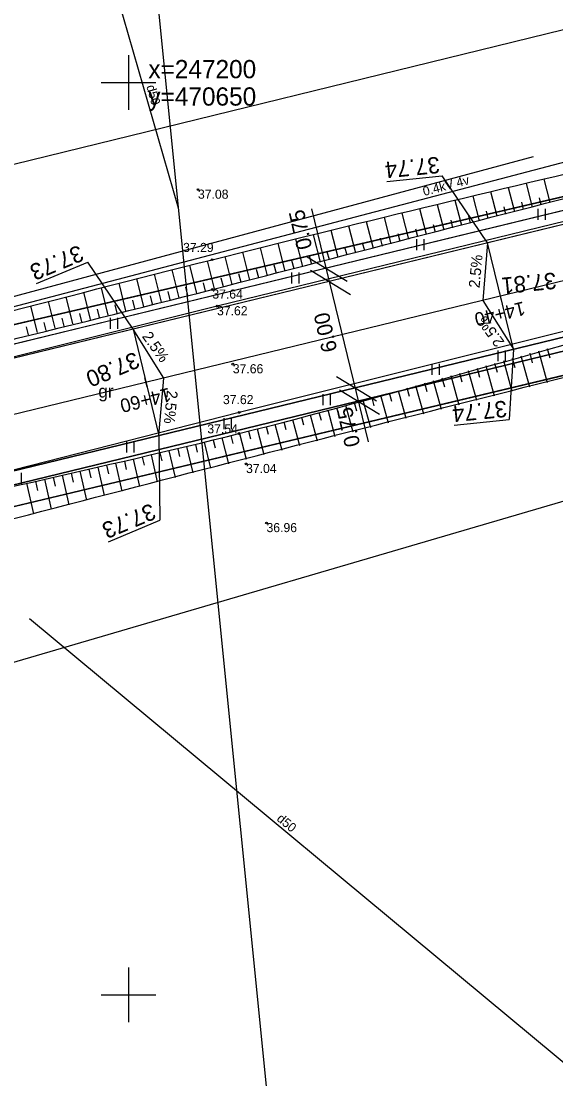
# Model space of a CAD drawing. Extents: x 469981 to 472086, y 246785 to 247785.
# Drawn here: x 470644.1 to 470673.4, y 247145.4 to 247203.4 of the extents above; entities that cross this region are included whole.
import ezdxf

# ---------------------------------------------------------------- set-up
doc = ezdxf.new("R2010")
doc.units = 0
for name, color, linetype in [('0_922', 7, 'Continuous'), ('0_Asfalta_mala', 7, 'Continuous'), ('0_Asfalta_Nomale', 7, 'Continuous'), ('0_Izmeeri_1_karta', 7, 'Continuous'), ('0_Ruut_Braukt', 7, 'Continuous'), ('0_Ruut_nomale', 7, 'Continuous'), ('0_Saviet_Lin', 7, 'Continuous'), ('0_vertikals', 7, 'Continuous'), ('0_vertkals_cipari', 7, 'Continuous'), ('21', 7, 'Continuous'), ('6_piketaza', 7, 'Continuous'), ('CELI_CMAL_####_####_#', 7, 'Continuous'), ('CELI_CSEG_####_TKST_#', 7, 'Continuous'), ('DREN_VADP_####_####_#', 7, 'Continuous'), ('DREN_VADP_####_TKST_#', 7, 'Continuous'), ('ELEK_VADV_ZSPR_####_#', 7, 'Continuous'), ('ELEK_VADV_ZSPR_TKST_#', 7, 'Continuous'), ('GEOD_ELEM_####_####_#', 7, 'Continuous'), ('GEOD_KORD_####_TKST_#', 7, 'Continuous'), ('RAMI_UZMR_####_####_#', 7, 'Continuous'), ('RELJ_AATZ_####_TKST_#', 7, 'Continuous'), ('RELJ_ELEM_####_####_#', 7, 'Continuous'), ('RELJ_NOGA_####_####_#', 7, 'Continuous'), ('RELJ_NOGL_####_####_#', 7, 'Continuous'), ('ROBZ_PROJ_####_####_#', 7, 'Continuous'), ('TERT_ELEM_####_####_#', 7, 'Continuous')]:
    doc.layers.add(name, color=color, linetype=linetype)

msp = doc.modelspace()

# ---------------------------------------------------------------- linework, layer by layer
at = {"layer": '0_922'}
msp.add_line((470794.554, 247218.496), (470631.479, 247178.827), dxfattribs=at)
at = {"layer": '0_Asfalta_mala'}
for p, q in [((470793.845, 247221.411), (470630.743, 247181.735)), ((470795.263, 247215.581), (470632.216, 247175.919))]:
    msp.add_line(p, q, dxfattribs=at)
at = {"layer": '0_Asfalta_Nomale'}
for p, q in [((470793.668, 247222.14), (470630.558, 247182.462)), ((470795.441, 247214.852), (470632.366, 247175.183))]:
    msp.add_line(p, q, dxfattribs=at)
at = {"layer": '0_Izmeeri_1_karta'}
for p, q in [((470660.032, 247193.072), (470663.139, 247180.301)), ((470659.808, 247190.441), (470662.001, 247189.107)), ((470659.986, 247189.712), (470662.179, 247188.378)), ((470661.404, 247183.882), (470663.597, 247182.548)), ((470661.581, 247183.154), (470663.774, 247181.819))]:
    msp.add_line(p, q, dxfattribs=at)
at = {"layer": '0_Ruut_Braukt'}
for p, q in [((470793.845, 247221.411), (470630.743, 247181.735)), ((470632.216, 247175.919), (470795.263, 247215.581))]:
    msp.add_line(p, q, dxfattribs=at)
at = {"layer": '0_Ruut_nomale'}
for p, q in [((470795.263, 247215.581), (470632.216, 247175.919)), ((470632.435, 247175.2), (470795.441, 247214.852))]:
    msp.add_line(p, q, dxfattribs=at)
msp.add_lwpolyline([(470677.373, 247193.078), (470636.595, 247183.159), (470630.743, 247181.735), (470609.652, 247176.178), (470590.067, 247171.017), (470577.926, 247167.818), (470571.826, 247166.211), (470571.587, 247166.924), (470610.769, 247177.248), (470640.083, 247184.779), (470647.269, 247186.527), (470688.32, 247196.513)], dxfattribs=at)
at = {"layer": '0_Saviet_Lin'}
msp.add_line((470650.79, 247212.415), (470658.219, 247138.402), dxfattribs=at)
at = {"layer": '0_vertikals'}
for p, q in [((470664.167, 247194.583), (470667.199, 247194.887)), ((470669.689, 247191.209), (470667.199, 247194.887)), ((470644.955, 247188.984), (470647.765, 247190.16)), ((470650.256, 247186.482), (470647.765, 247190.16)), ((470671.107, 247185.379), (470670.885, 247181.52)), ((470667.854, 247181.216), (470670.885, 247181.52)), ((470651.674, 247180.652), (470651.723, 247176.003)), ((470648.913, 247174.826), (470651.723, 247176.003))]:
    msp.add_line(p, q, dxfattribs=at)
for points in [[(470669.689, 247191.209), (470669.427, 247188.058), (470671.107, 247185.379)], [(470651.674, 247180.652), (470651.937, 247183.803), (470650.256, 247186.482)]]:
    msp.add_lwpolyline(points, close=True, dxfattribs=at)
at = {"layer": '21'}
msp.add_line((470794.554, 247218.496), (470631.479, 247178.827), dxfattribs=at)
at = {"layer": '6_piketaza'}
for points in [[(470670.457, 247188.051), (470670.339, 247188.537)], [(470651.024, 247183.324), (470650.906, 247183.81)]]:
    msp.add_lwpolyline(points, dxfattribs=at)
at = {"layer": 'CELI_CMAL_####_####_#'}
for points in [[(470678.613, 247193.526), (470654.858, 247187.74), (470630.697, 247181.713), (470606.354, 247175.581)], [(470680.531, 247188.015), (470656.078, 247181.92), (470633.135, 247176.069), (470607.49, 247169.517), (470585.395, 247163.573), (470558.297, 247156.434), (470535.442, 247150.637), (470509.365, 247143.534), (470489.378, 247138.1), (470466.613, 247131.634), (470446.232, 247124.835), (470445.198, 247123.768), (470444.164, 247122.701), (470443.294, 247120.95), (470443.206, 247119.29), (470443.523, 247108.72)]]:
    msp.add_lwpolyline(points, dxfattribs=at)
at = {"layer": 'DREN_VADP_####_####_#'}
for points in [[(470652.751, 247193.12), (470649.172, 247205.473)], [(470616.141, 247184.678), (470617.246, 247181.166), (470672.215, 247195.948)], [(470644.576, 247170.614), (470674.75, 247145.551)]]:
    msp.add_lwpolyline(points, dxfattribs=at)
at = {"layer": 'ELEK_VADV_ZSPR_####_#'}
msp.add_line((470687.329, 247199.165), (470643.228, 247187.582), dxfattribs=at)
at = {"layer": 'GEOD_ELEM_####_####_#'}
for p, q in [((470650, 247201.5), (470650, 247200)), ((470648.5, 247200), (470650, 247200)), ((470650, 247200), (470650, 247198.5)), ((470650, 247200), (470651.5, 247200)), ((470650, 247151.5), (470650, 247150)), ((470648.5, 247150), (470650, 247150)), ((470650, 247150), (470650, 247148.5)), ((470650, 247150), (470651.5, 247150))]:
    msp.add_line(p, q, dxfattribs=at)
at = {"layer": 'RAMI_UZMR_####_####_#'}
for points in [[(470081.833, 246858.073), (470071.225, 246873.795), (470075.411, 246878.04), (470140.155, 246920.953), (470236.136, 246982.998), (470257.83, 246999.315), (470274.171, 247013.774), (470358.465, 247102.148), (470367.97, 247107.52), (470388.133, 247118.916), (470465.996, 247150.017), (470560.64, 247175.144), (470793.366, 247232.231)], [(470682.857, 247179.693), (470601.924, 247155.957), (470538.749, 247139.954), (470448.7, 247112.965), (470443.256, 247108.572), (470439.042, 247107.166), (470426.399, 247105.409), (470390.93, 247093.141), (470379.516, 247082.95), (470369.859, 247080.841), (470357.567, 247068.014), (470285.914, 246993.254), (470269.057, 246978.845), (470246.406, 246963.908), (470178.978, 246918.441), (470154.395, 246901.045), (470104.604, 246871.942), (470081.833, 246858.073)]]:
    msp.add_lwpolyline(points, dxfattribs=at)
at = {"layer": 'RELJ_ELEM_####_####_#'}
for centre in [(470653.813, 247194.13), (470654.592, 247190.289), (470654.6, 247188.654), (470654.858, 247187.74), (470655.722, 247184.56), (470656.078, 247181.92), (470656.062, 247180.759), (470656.45, 247179.094), (470657.571, 247175.855)]:
    msp.add_circle(centre, 0.05, dxfattribs=at)
at = {"layer": 'RELJ_NOGA_####_####_#'}
for p, q in [((470673.12, 247193.417), (470672.792, 247194.697)), ((470671.184, 247192.918), (470670.844, 247194.233)), ((470672.152, 247193.168), (470671.818, 247194.465)), ((470668.28, 247192.164), (470667.923, 247193.534)), ((470669.248, 247192.416), (470668.897, 247193.767)), ((470670.216, 247192.667), (470669.87, 247194)), ((470672.636, 247193.292), (470672.537, 247193.679)), ((470666.344, 247191.66), (470665.978, 247193.067)), ((470667.312, 247191.912), (470666.95, 247193.301)), ((470669.732, 247192.541), (470669.627, 247192.944)), ((470670.7, 247192.792), (470670.597, 247193.19)), ((470671.668, 247193.043), (470671.567, 247193.435)), ((470663.441, 247190.905), (470663.062, 247192.363)), ((470664.409, 247191.156), (470664.034, 247192.598)), ((470665.377, 247191.408), (470665.006, 247192.833)), ((470667.796, 247192.038), (470667.688, 247192.452)), ((470668.764, 247192.29), (470668.657, 247192.698)), ((470661.505, 247190.404), (470661.121, 247191.892)), ((470662.473, 247190.654), (470662.091, 247192.128)), ((470665.861, 247191.534), (470665.75, 247191.959)), ((470666.828, 247191.786), (470666.719, 247192.205)), ((470658.599, 247189.658), (470658.212, 247191.181)), ((470659.568, 247189.906), (470659.181, 247191.419)), ((470660.536, 247190.154), (470660.151, 247191.655)), ((470662.957, 247190.779), (470662.843, 247191.219)), ((470663.925, 247191.03), (470663.812, 247191.466)), ((470664.893, 247191.282), (470664.781, 247191.712)), ((470656.66, 247189.168), (470656.274, 247190.705)), ((470657.63, 247189.412), (470657.242, 247190.943)), ((470661.021, 247190.279), (470660.905, 247190.727)), ((470661.989, 247190.528), (470661.874, 247190.973)), ((470654.719, 247188.684), (470654.337, 247190.226)), ((470655.69, 247188.925), (470655.306, 247190.465)), ((470659.083, 247189.782), (470658.967, 247190.237)), ((470660.052, 247190.03), (470659.936, 247190.482)), ((470651.807, 247187.964), (470651.429, 247189.495)), ((470652.778, 247188.204), (470652.399, 247189.74)), ((470653.749, 247188.444), (470653.368, 247189.984)), ((470656.175, 247189.046), (470656.059, 247189.508)), ((470657.145, 247189.29), (470657.029, 247189.75)), ((470658.114, 247189.535), (470657.998, 247189.993)), ((470649.865, 247187.486), (470649.492, 247189)), ((470650.836, 247187.725), (470650.461, 247189.248)), ((470654.234, 247188.564), (470654.12, 247189.026)), ((470655.205, 247188.804), (470655.09, 247189.267)), ((470647.923, 247187.008), (470647.556, 247188.501)), ((470648.894, 247187.247), (470648.523, 247188.751)), ((470651.321, 247187.845), (470651.209, 247188.303)), ((470652.292, 247188.084), (470652.179, 247188.544)), ((470653.263, 247188.324), (470653.149, 247188.785)), ((470645.01, 247186.291), (470644.652, 247187.747)), ((470645.981, 247186.53), (470645.619, 247187.999)), ((470646.952, 247186.769), (470646.587, 247188.25)), ((470649.38, 247187.366), (470649.268, 247187.819)), ((470650.35, 247187.606), (470650.238, 247188.061)), ((470647.438, 247186.888), (470647.328, 247187.334)), ((470648.409, 247187.127), (470648.298, 247187.577)), ((470644.524, 247186.171), (470644.417, 247186.606)), ((470645.495, 247186.41), (470645.388, 247186.849)), ((470646.467, 247186.649), (470646.358, 247187.092)), ((470672.966, 247185.425), (470673.11, 247184.903)), ((470672.966, 247185.425), (470673.11, 247184.903)), ((470671.039, 247184.89), (470671.181, 247184.381)), ((470671.039, 247184.89), (470671.181, 247184.381)), ((470671.52, 247185.024), (470671.996, 247183.317)), ((470671.52, 247185.024), (470671.996, 247183.317)), ((470672.002, 247185.159), (470672.145, 247184.643)), ((470672.002, 247185.159), (470672.145, 247184.643)), ((470672.484, 247185.292), (470672.963, 247183.562)), ((470672.484, 247185.292), (470672.963, 247183.562)), ((470668.632, 247184.213), (470669.093, 247182.581)), ((470668.632, 247184.213), (470669.093, 247182.581)), ((470669.113, 247184.349), (470669.253, 247183.856)), ((470669.113, 247184.349), (470669.253, 247183.856)), ((470669.594, 247184.485), (470670.061, 247182.827)), ((470669.594, 247184.485), (470670.061, 247182.827)), ((470670.076, 247184.62), (470670.217, 247184.119)), ((470670.076, 247184.62), (470670.217, 247184.119)), ((470670.557, 247184.755), (470671.029, 247183.073)), ((470670.557, 247184.755), (470671.029, 247183.073)), ((470666.707, 247183.669), (470667.154, 247182.088)), ((470666.707, 247183.669), (470667.154, 247182.088)), ((470667.189, 247183.805), (470667.324, 247183.327)), ((470667.189, 247183.805), (470667.324, 247183.327)), ((470667.67, 247183.941), (470668.124, 247182.335)), ((470667.67, 247183.941), (470668.124, 247182.335)), ((470668.151, 247184.077), (470668.288, 247183.591)), ((470668.151, 247184.077), (470668.288, 247183.591)), ((470664.783, 247183.126), (470665.213, 247181.594)), ((470664.783, 247183.126), (470665.213, 247181.594)), ((470665.264, 247183.262), (470665.395, 247182.799)), ((470665.264, 247183.262), (470665.395, 247182.799)), ((470665.745, 247183.397), (470666.184, 247181.841)), ((470665.745, 247183.397), (470666.184, 247181.841)), ((470666.226, 247183.533), (470666.359, 247183.063)), ((470666.226, 247183.533), (470666.359, 247183.063)), ((470662.857, 247182.586), (470663.272, 247181.099)), ((470662.857, 247182.586), (470663.272, 247181.099)), ((470663.338, 247182.721), (470663.464, 247182.271)), ((470663.338, 247182.721), (470663.464, 247182.271)), ((470663.82, 247182.855), (470664.242, 247181.347)), ((470663.82, 247182.855), (470664.242, 247181.347)), ((470664.301, 247182.991), (470664.429, 247182.535)), ((470664.301, 247182.991), (470664.429, 247182.535)), ((470660.447, 247181.921), (470660.565, 247181.488)), ((470660.447, 247181.921), (470660.565, 247181.488)), ((470660.929, 247182.053), (470661.326, 247180.602)), ((470660.929, 247182.053), (470661.326, 247180.602)), ((470661.411, 247182.186), (470661.532, 247181.748)), ((470661.411, 247182.186), (470661.532, 247181.748)), ((470661.893, 247182.319), (470662.299, 247180.851)), ((470661.893, 247182.319), (470662.299, 247180.851)), ((470662.375, 247182.452), (470662.498, 247182.009)), ((470662.375, 247182.452), (470662.498, 247182.009)), ((470658.516, 247181.4), (470658.629, 247180.974)), ((470658.516, 247181.4), (470658.629, 247180.974)), ((470658.999, 247181.529), (470659.382, 247180.106)), ((470658.999, 247181.529), (470659.382, 247180.106)), ((470659.482, 247181.659), (470659.597, 247181.23)), ((470659.482, 247181.659), (470659.597, 247181.23)), ((470659.964, 247181.79), (470660.354, 247180.354)), ((470659.964, 247181.79), (470660.354, 247180.354)), ((470656.097, 247180.768), (470656.459, 247179.357)), ((470656.097, 247180.768), (470656.459, 247179.357)), ((470656.581, 247180.893), (470656.691, 247180.469)), ((470656.581, 247180.893), (470656.691, 247180.469)), ((470657.065, 247181.018), (470657.433, 247179.607)), ((470657.065, 247181.018), (470657.433, 247179.607)), ((470657.549, 247181.145), (470657.66, 247180.721)), ((470657.549, 247181.145), (470657.66, 247180.721)), ((470658.033, 247181.272), (470658.408, 247179.856)), ((470658.033, 247181.272), (470658.408, 247179.856)), ((470653.672, 247180.163), (470653.776, 247179.734)), ((470653.672, 247180.163), (470653.776, 247179.734)), ((470654.157, 247180.282), (470654.508, 247178.857)), ((470654.157, 247180.282), (470654.508, 247178.857)), ((470654.643, 247180.402), (470654.748, 247179.976)), ((470654.643, 247180.402), (470654.748, 247179.976)), ((470655.128, 247180.522), (470655.482, 247179.107)), ((470655.128, 247180.522), (470655.482, 247179.107)), ((470655.613, 247180.645), (470655.72, 247180.221)), ((470655.613, 247180.645), (470655.72, 247180.221)), ((470651.24, 247179.583), (470651.584, 247178.107)), ((470651.24, 247179.583), (470651.584, 247178.107)), ((470651.727, 247179.697), (470651.83, 247179.258)), ((470651.727, 247179.697), (470651.83, 247179.258)), ((470652.213, 247179.812), (470652.558, 247178.357)), ((470652.213, 247179.812), (470652.558, 247178.357)), ((470652.7, 247179.928), (470652.803, 247179.494)), ((470652.7, 247179.928), (470652.803, 247179.494)), ((470653.186, 247180.045), (470653.532, 247178.607)), ((470653.186, 247180.045), (470653.532, 247178.607)), ((470648.804, 247179.021), (470648.909, 247178.559)), ((470648.804, 247179.021), (470648.909, 247178.559)), ((470649.291, 247179.132), (470649.64, 247177.608)), ((470649.291, 247179.132), (470649.64, 247177.608)), ((470649.779, 247179.244), (470649.883, 247178.79)), ((470649.779, 247179.244), (470649.883, 247178.79)), ((470650.266, 247179.356), (470650.612, 247177.858)), ((470650.266, 247179.356), (470650.612, 247177.858)), ((470650.753, 247179.469), (470650.857, 247179.023)), ((470650.753, 247179.469), (470650.857, 247179.023)), ((470646.365, 247178.469), (470646.728, 247176.86)), ((470646.365, 247178.469), (470646.728, 247176.86)), ((470646.853, 247178.579), (470646.961, 247178.101)), ((470646.853, 247178.579), (470646.961, 247178.101)), ((470647.341, 247178.689), (470647.697, 247177.109)), ((470647.341, 247178.689), (470647.697, 247177.109)), ((470647.829, 247178.799), (470647.935, 247178.329)), ((470647.829, 247178.799), (470647.935, 247178.329)), ((470648.316, 247178.91), (470648.668, 247177.359)), ((470648.316, 247178.91), (470648.668, 247177.359)), ((470644.414, 247178.031), (470644.79, 247176.361)), ((470644.414, 247178.031), (470644.79, 247176.361)), ((470644.902, 247178.14), (470645.013, 247177.644)), ((470644.902, 247178.14), (470645.013, 247177.644)), ((470645.39, 247178.25), (470645.758, 247176.611)), ((470645.39, 247178.25), (470645.758, 247176.611)), ((470645.878, 247178.359), (470645.987, 247177.872)), ((470645.878, 247178.359), (470645.987, 247177.872))]:
    msp.add_line(p, q, dxfattribs=at)
for points in [[(470606.183, 247176.676), (470630.141, 247182.622), (470654.6, 247188.654), (470677.992, 247194.648), (470707.339, 247201.373), (470732.104, 247207.628), (470762.069, 247214.507), (470787.98, 247219.522), (470817.319, 247223.525), (470842.975, 247225.157), (470861.302, 247225.322)], [(470443.762, 247118.331), (470443.88, 247120.814), (470444.471, 247122.233), (470445.96, 247123.747), (470447.74, 247124.344), (470466.701, 247130.323), (470490.205, 247137.037), (470509.522, 247142.633), (470536.42, 247149.583), (470558.637, 247154.955), (470585.403, 247162.504), (470607.875, 247168.231), (470633.412, 247175.414), (470656.062, 247180.759), (470680.788, 247187.471), (470708.074, 247193.923), (470734.191, 247200.317), (470761.697, 247206.456), (470789.773, 247212.754), (470817.257, 247216.179), (470830.019, 247217.144), (470848.586, 247217.569), (470861.752, 247217.476), (470881.066, 247214.264), (470905.336, 247205.96), (470932.738, 247196.11), (470958.906, 247187.141), (470978.102, 247181.086)]]:
    msp.add_spline(points, degree=3, dxfattribs=at)
at = {"layer": 'RELJ_NOGL_####_####_#'}
for points in [[(470606.139, 247178.172), (470629.32, 247183.824), (470654.592, 247190.289), (470677.819, 247195.89), (470706.841, 247202.594), (470731.579, 247208.797), (470762.066, 247216.088), (470787.493, 247220.75), (470816.99, 247225.543), (470831.338, 247226.448), (470860.897, 247226.774)], [(470444.636, 247118.184), (470444.802, 247120.028), (470444.991, 247120.926), (470445.558, 247121.73), (470446.408, 247122.251), (470448.872, 247122.621), (470466.486, 247128.526), (470490.665, 247135.792), (470509.603, 247140.94), (470537.55, 247147.945), (470558.966, 247153.542), (470586.086, 247160.934), (470607.922, 247166.842), (470634.241, 247173.648), (470681.28, 247185.658), (470708.292, 247192.117), (470734.878, 247198.699), (470761.457, 247204.922), (470790.498, 247211.068), (470817.148, 247213.701), (470830.618, 247215.209), (470848.022, 247215.369), (470862.099, 247215.472), (470880.883, 247212.412), (470904.425, 247203.826), (470932.21, 247193.701), (470958.298, 247186.024), (470977.689, 247180.167)]]:
    msp.add_spline(points, degree=3, dxfattribs=at)
at = {"layer": 'ROBZ_PROJ_####_####_#'}
for points in [[(471398.351, 247372.094), (471346.741, 247338.478), (471133.176, 247205.05), (471108.425, 247194.786), (471087.339, 247189.709), (471023.306, 247181.157), (470962.604, 247185.245), (470905.63, 247205.857), (470878.75, 247214.454), (470852.344, 247217.039), (470815.743, 247215.147), (470778.583, 247209.26), (470718.669, 247194.633), (470636.973, 247175.147), (470468.364, 247124.23), (470431.624, 247112.202), (470396.219, 247097.502), (470371.503, 247083.47), (470275.956, 246992.729), (470152.342, 246907.761), (470066.737, 246851.23)], [(470715.25, 247246.151), (470688.303, 247197.106), (470613.752, 247179.765), (470474.818, 247141.882), (470438.432, 247129.536), (470421.395, 247122.632), (470455.523, 247176.924)], [(470062.774, 246863.479), (470070.591, 246868.587), (470253.618, 246988.247), (470269.149, 247002.795), (470278.124, 247011.202), (470361.554, 247094.257), (470368.265, 247098.262), (470383.103, 247107.116), (470421.395, 247122.632), (470438.432, 247129.536), (470474.818, 247141.882), (470613.752, 247179.765), (470688.303, 247197.106)], [(470640.364, 247130.279), (470636.973, 247175.147), (470718.669, 247194.633), (470722.164, 247159.516)]]:
    msp.add_lwpolyline(points, dxfattribs=at)
at = {"layer": 'TERT_ELEM_####_####_#'}
for p, q in [((470672.47, 247192.471), (470672.47, 247193.071)), ((470672.87, 247192.471), (470672.87, 247193.071)), ((470665.81, 247190.805), (470665.81, 247191.405)), ((470666.21, 247190.805), (470666.21, 247191.405)), ((470658.955, 247188.992), (470658.955, 247189.592)), ((470659.355, 247188.992), (470659.355, 247189.592)), ((470649.015, 247186.493), (470649.015, 247187.093)), ((470649.415, 247186.493), (470649.415, 247187.093)), ((470670.279, 247184.717), (470670.279, 247185.317)), ((470670.679, 247184.717), (470670.679, 247185.317)), ((470666.655, 247183.982), (470666.655, 247184.582)), ((470667.055, 247183.982), (470667.055, 247184.582)), ((470660.681, 247182.316), (470660.681, 247182.916)), ((470661.081, 247182.316), (470661.081, 247182.916)), ((470655.246, 247180.993), (470655.246, 247181.593)), ((470655.646, 247180.993), (470655.646, 247181.593)), ((470649.908, 247179.718), (470649.908, 247180.318)), ((470650.308, 247179.718), (470650.308, 247180.318)), ((470644.139, 247178.003), (470644.139, 247178.603))]:
    msp.add_line(p, q, dxfattribs=at)

# ---------------------------------------------------------------- texts
at = {"layer": '0_Izmeeri_1_karta'}
for s, p in [('0.75', (470660.085, 247190.951)), ('6.00', (470661.456, 247185.318)), ('0.75', (470662.718, 247180.129))]:
    msp.add_text(s, height=0.8437, rotation=102.67632, dxfattribs=at).set_placement(p)
at = {"layer": '0_vertkals_cipari'}
for s, height, rotation, p in [('37.74', 0.9, 185.73163, (470667.023, 247195.941)), ('37.73', 0.9, 202.71113, (470647.289, 247191.116)), ('2.5%', 0.5993, 84.52155, (470669.25, 247188.716)), ('37.81', 0.9, 185.73163, (470673.416, 247189.595)), ('2.5%', 0.5993, 125.73381, (470670.643, 247185.781)), ('2.5%', 0.5993, 305.73381, (470650.721, 247186.08)), ('37.80', 0.9, 202.71113, (470650.359, 247185.265)), ('2.5%', 0.5993, 264.52155, (470652.113, 247183.145)), ('37.74', 0.9, 185.73163, (470670.709, 247182.574)), ('37.73', 0.9, 202.71113, (470651.247, 247176.959))]:
    msp.add_text(s, height=height, rotation=rotation, dxfattribs=at).set_placement(p)
at = {"layer": '6_piketaza'}
for s, p in [('14+40', (470671.652, 247188.008)), ('14+60', (470652.219, 247183.28))]:
    msp.add_text(s, height=0.75, rotation=193.67202, dxfattribs=at).set_placement(p)
at = {"layer": 'CELI_CSEG_####_TKST_#'}
msp.add_text('gr', height=0.7, dxfattribs=at).set_placement((470648.35, 247182.729))
at = {"layer": 'DREN_VADP_####_TKST_#'}
for rotation, p in [(286.15695, (470650.975, 247199.789)), (320.28665, (470658.091, 247159.583))]:
    msp.add_text('d50', height=0.5, rotation=rotation, dxfattribs=at).set_placement(p)
at = {"layer": 'ELEK_VADV_ZSPR_TKST_#'}
msp.add_text('0.4kV 4v', height=0.5, rotation=14.71619, dxfattribs=at).set_placement((470666.216, 247193.775))
at = {"layer": 'GEOD_KORD_####_TKST_#'}
for s, p in [('x=247200', (470651.094, 247200.234)), ('y=470650', (470651.094, 247198.734))]:
    msp.add_text(s, height=1, dxfattribs=at).set_placement(p)
at = {"layer": 'RELJ_AATZ_####_TKST_#'}
for s, p in [('37.08', (470653.813, 247193.63)), ('37.29', (470652.997, 247190.708)), ('37.64', (470654.6, 247188.154)), ('37.62', (470654.858, 247187.24)), ('37.66', (470655.722, 247184.06)), ('37.62', (470655.183, 247182.372)), ('37.54', (470654.327, 247180.767)), ('37.04', (470656.45, 247178.594)), ('36.96', (470657.571, 247175.355))]:
    msp.add_text(s, height=0.5, dxfattribs=at).set_placement(p)

doc.saveas('drawing.dxf')
